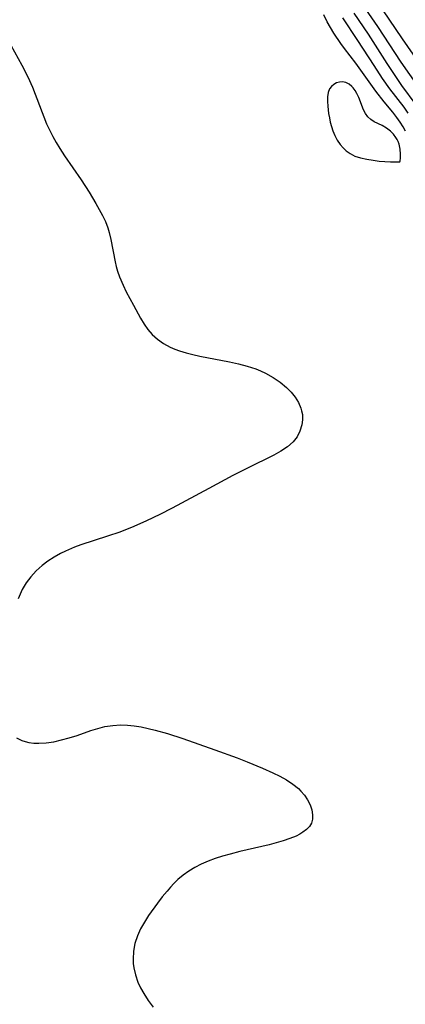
# Model space of a CAD drawing. Header units: inches. Extents: x 1073367 to 1082519, y 1569854 to 1574957.
# Tile 414 of 565: x 1079487 to 1079570, y 1572576 to 1572788. Entities that reach past the tile are written whole.
import ezdxf

# ---------------------------------------------------------------- set-up
doc = ezdxf.new("R2010")
doc.units = ezdxf.units.IN
doc.header["$MEASUREMENT"] = 0
doc.layers.add('CGG_CurvaNivelLidar_v1', color=7, linetype='Continuous', lineweight=30, true_color=0x008008)

msp = doc.modelspace()

# ---------------------------------------------------------------- linework, layer by layer
at = {"layer": 'CGG_CurvaNivelLidar_v1'}
for points in [[(1079574.8665, 1572769.961, 72), (1079568.7854, 1572778.6805, 72), (1079563.7174, 1572786.3614, 72), (1079559.8479, 1572791.9576, 72)], [(1079572.9694, 1572777.983, 71.5), (1079569.0294, 1572783.6618, 71.5), (1079564.8601, 1572789.9427, 71.5)], [(1079569.6962, 1572763.8131, 73.5), (1079569.2143, 1572764.7183, 73.5), (1079568.5674, 1572765.7556, 73.5), (1079567.8536, 1572766.7548, 73.5), (1079566.9623, 1572767.8758, 73.5), (1079565.1071, 1572770.1015, 73.5), (1079563.3295, 1572772.4389, 73.5), (1079559.0404, 1572778.4549, 73.5), (1079556.589, 1572781.615, 73.5), (1079555.8161, 1572782.6613, 73.5), (1079554.2928, 1572784.9194, 73.5), (1079553.5555, 1572786.132, 73.5), (1079552.8737, 1572787.3755, 73.5), (1079552.157, 1572788.8663, 73.5)], [(1079570.3092, 1572767.7127, 73), (1079569.4032, 1572768.9551, 73), (1079566.3573, 1572772.8946, 73), (1079564.7589, 1572775.1778, 73), (1079562.9507, 1572777.9247, 73), (1079559.4824, 1572783.3073, 73), (1079556.1873, 1572788.2335, 73)], [(1079571.9681, 1572769.4956, 72.5), (1079568.9351, 1572773.6432, 72.5), (1079567.5996, 1572775.5636, 72.5), (1079565.7455, 1572778.3805, 72.5), (1079561.7179, 1572784.6584, 72.5), (1079558.6592, 1572789.1843, 72.5)], [(1079483.9825, 1572783.7467, 73.5), (1079487.1856, 1572778.0184, 73.5), (1079488.4662, 1572775.5112, 73.5), (1079489.4647, 1572773.2661, 73.5), (1079492.4996, 1572765.4154, 73.5), (1079493.1547, 1572763.938, 73.5), (1079493.8213, 1572762.6303, 73.5), (1079494.5489, 1572761.3505, 73.5), (1079495.3237, 1572760.0927, 73.5), (1079496.3479, 1572758.5318, 73.5), (1079499.9174, 1572753.349, 73.5), (1079501.6568, 1572750.653, 73.5), (1079503.1019, 1572748.2563, 73.5), (1079503.8308, 1572746.9675, 73.5), (1079504.5126, 1572745.6681, 73.5), (1079505.1279, 1572744.351, 73.5), (1079505.6539, 1572743.0083, 73.5), (1079505.9638, 1572742.0256, 73.5), (1079506.341, 1572740.4672, 73.5), (1079507.2253, 1572735.7085, 73.5), (1079507.4697, 1572734.6934, 73.5), (1079507.7583, 1572733.6885, 73.5), (1079508.1869, 1572732.4517, 73.5), (1079508.9304, 1572730.6835, 73.5), (1079509.6371, 1572729.2186, 73.5), (1079511.1541, 1572726.338, 73.5), (1079512.704, 1572723.5338, 73.5), (1079513.4652, 1572722.2932, 73.5), (1079514.2897, 1572721.1214, 73.5), (1079515.2111, 1572720.047, 73.5), (1079516.3661, 1572719.0072, 73.5), (1079517.654, 1572718.1077, 73.5), (1079519.0516, 1572717.3394, 73.5), (1079520.05, 1572716.8925, 73.5), (1079521.0853, 1572716.5018, 73.5), (1079522.5037, 1572716.0641, 73.5), (1079523.9647, 1572715.6958, 73.5), (1079525.4569, 1572715.3742, 73.5), (1079531.8426, 1572714.1569, 73.5), (1079533.7588, 1572713.7304, 73.5), (1079535.6437, 1572713.2299, 73.5), (1079537.4769, 1572712.6248, 73.5), (1079538.4719, 1572712.2266, 73.5), (1079539.6043, 1572711.6988, 73.5), (1079541.2137, 1572710.8035, 73.5), (1079542.7142, 1572709.789, 73.5), (1079544.0777, 1572708.6587, 73.5), (1079545.077, 1572707.6353, 73.5), (1079545.9423, 1572706.5447, 73.5), (1079546.6535, 1572705.3993, 73.5), (1079547.1806, 1572704.2086, 73.5), (1079547.3581, 1572703.6177, 73.5), (1079547.5097, 1572702.7873, 73.5), (1079547.5445, 1572701.6704, 73.5), (1079547.4008, 1572700.5624, 73.5), (1079546.9997, 1572699.2529, 73.5), (1079546.368, 1572698.0219, 73.5), (1079545.5119, 1572696.9075, 73.5), (1079544.3074, 1572695.8392, 73.5), (1079542.8984, 1572694.9072, 73.5), (1079541.3504, 1572694.059, 73.5), (1079535.7366, 1572691.2849, 73.5), (1079532.5683, 1572689.6522, 73.5), (1079527.3663, 1572686.8767, 73.5), (1079519.5141, 1572682.6176, 73.5), (1079516.8527, 1572681.2672, 73.5), (1079514.0021, 1572679.9169, 73.5), (1079511.2505, 1572678.7072, 73.5), (1079508.217, 1572677.5029, 73.5), (1079505.6044, 1572676.5954, 73.5), (1079499.8842, 1572674.7549, 73.5), (1079498.4663, 1572674.2334, 73.5), (1079496.5526, 1572673.4213, 73.5), (1079495.4697, 1572672.8871, 73.5), (1079494.0836, 1572672.1016, 73.5), (1079492.7613, 1572671.2312, 73.5), (1079491.5115, 1572670.2771, 73.5), (1079490.2469, 1572669.1399, 73.5), (1079489.1001, 1572667.8993, 73.5), (1079488.0989, 1572666.5647, 73.5), (1079487.2457, 1572665.1324, 73.5), (1079486.7799, 1572664.1578, 73.5), (1079486.3817, 1572663.1488, 73.5)], [(1079486.0209, 1572633.2134, 73.5), (1079487.1277, 1572632.6647, 73.5), (1079487.888, 1572632.4056, 73.5), (1079488.6892, 1572632.215, 73.5), (1079489.7324, 1572632.0752, 73.5), (1079490.8163, 1572632.0363, 73.5), (1079492.4171, 1572632.1374, 73.5), (1079494.0556, 1572632.3873, 73.5), (1079495.7139, 1572632.7517, 73.5), (1079497.3767, 1572633.2054, 73.5), (1079499.0396, 1572633.7356, 73.5), (1079502.0326, 1572634.773, 73.5), (1079503.5334, 1572635.2438, 73.5), (1079505.0472, 1572635.6255, 73.5), (1079506.7269, 1572635.8962, 73.5), (1079508.4217, 1572635.9994, 73.5), (1079509.8827, 1572635.9517, 73.5), (1079511.3471, 1572635.8002, 73.5), (1079512.8473, 1572635.5622, 73.5), (1079514.3489, 1572635.2565, 73.5), (1079515.8503, 1572634.8945, 73.5), (1079518.4725, 1572634.1486, 73.5), (1079521.8144, 1572633.0418, 73.5), (1079528.717, 1572630.6367, 73.5), (1079533.4942, 1572628.9051, 73.5), (1079535.6611, 1572628.0633, 73.5), (1079538.9252, 1572626.7087, 73.5), (1079541.1387, 1572625.7062, 73.5), (1079542.6651, 1572624.9487, 73.5), (1079544.1187, 1572624.1403, 73.5), (1079545.4693, 1572623.2599, 73.5), (1079546.678, 1572622.2823, 73.5), (1079547.2074, 1572621.7579, 73.5), (1079547.9394, 1572620.8948, 73.5), (1079548.6373, 1572619.852, 73.5), (1079549.1793, 1572618.7755, 73.5), (1079549.5513, 1572617.6913, 73.5), (1079549.7295, 1572616.6256, 73.5), (1079549.6959, 1572615.6927, 73.5), (1079549.4486, 1572614.8236, 73.5), (1079549.0173, 1572614.1026, 73.5), (1079548.4124, 1572613.4564, 73.5), (1079547.6497, 1572612.8746, 73.5), (1079546.9456, 1572612.4546, 73.5), (1079546.1749, 1572612.0712, 73.5), (1079544.8447, 1572611.5251, 73.5), (1079543.4105, 1572611.0387, 73.5), (1079541.9004, 1572610.5979, 73.5), (1079540.3768, 1572610.2011, 73.5), (1079534.0573, 1572608.722, 73.5), (1079531.9459, 1572608.1876, 73.5), (1079530.3488, 1572607.7359, 73.5), (1079528.7787, 1572607.2331, 73.5), (1079527.2219, 1572606.6546, 73.5), (1079525.7152, 1572605.9932, 73.5), (1079524.3754, 1572605.295, 73.5), (1079523.0945, 1572604.5146, 73.5), (1079521.8796, 1572603.652, 73.5), (1079520.7409, 1572602.7034, 73.5), (1079519.8551, 1572601.8462, 73.5), (1079519.1132, 1572601.0556, 73.5), (1079518.397, 1572600.2356, 73.5), (1079517.3641, 1572598.9625, 73.5), (1079516.3704, 1572597.6544, 73.5), (1079514.4325, 1572594.933, 73.5), (1079513.5162, 1572593.5251, 73.5), (1079512.6897, 1572592.0802, 73.5), (1079512.011, 1572590.5934, 73.5), (1079511.5017, 1572588.9553, 73.5), (1079511.2007, 1572587.2759, 73.5), (1079511.097, 1572585.582, 73.5), (1079511.127, 1572584.6489, 73.5), (1079511.2301, 1572583.7216, 73.5), (1079511.5877, 1572582.1713, 73.5), (1079512.1406, 1572580.6463, 73.5), (1079512.7155, 1572579.4102, 73.5), (1079513.3823, 1572578.1974, 73.5), (1079514.3389, 1572576.7044, 73.5), (1079515.4006, 1572575.2589, 73.5)]]:
    msp.add_polyline3d(points, dxfattribs=at)
msp.add_polyline3d([(1079568.5, 1572757.2012, 74), (1079568.5805, 1572757.4386, 74), (1079568.6428, 1572758.0254, 74), (1079568.6488, 1572758.8748, 74), (1079568.5525, 1572759.8967, 74), (1079568.3045, 1572760.9994, 74), (1079568.0907, 1572761.5916, 74), (1079567.9023, 1572761.9974, 74), (1079567.6366, 1572762.4629, 74), (1079567.1086, 1572763.1749, 74), (1079566.4896, 1572763.8035, 74), (1079565.5963, 1572764.482, 74), (1079564.6721, 1572765.0151, 74), (1079562.973, 1572765.8279, 74), (1079562.2251, 1572766.3001, 74), (1079561.585, 1572766.8807, 74), (1079561.082, 1572767.587, 74), (1079560.6753, 1572768.3943, 74), (1079559.6449, 1572771.0508, 74), (1079559.2526, 1572771.904, 74), (1079558.8799, 1572772.5465, 74), (1079558.4561, 1572773.1245, 74), (1079558.1583, 1572773.4519, 74), (1079557.5713, 1572773.9355, 74), (1079556.8834, 1572774.2711, 74), (1079556.1569, 1572774.4134, 74), (1079555.5026, 1572774.3701, 74), (1079554.8704, 1572774.1837, 74), (1079554.2855, 1572773.8724, 74), (1079553.7762, 1572773.4466, 74), (1079553.3749, 1572772.9093, 74), (1079553.0685, 1572772.1212, 74), (1079552.9217, 1572771.2126, 74), (1079552.895, 1572770.2193, 74), (1079552.9587, 1572769.1689, 74), (1079553.1616, 1572767.5896, 74), (1079553.324, 1572766.6574, 74), (1079553.5226, 1572765.7245, 74), (1079553.7642, 1572764.8004, 74), (1079554.0594, 1572763.8952, 74), (1079554.4932, 1572762.8601, 74), (1079555.0171, 1572761.8781, 74), (1079555.6331, 1572760.9653, 74), (1079556.2639, 1572760.2257, 74), (1079556.9649, 1572759.5613, 74), (1079557.7992, 1572758.9684, 74), (1079558.8282, 1572758.4605, 74), (1079560.0414, 1572758.056, 74), (1079561.3586, 1572757.7558, 74), (1079562.7183, 1572757.5382, 74), (1079564.0602, 1572757.3833, 74), (1079566.4834, 1572757.2152, 74)], close=True, dxfattribs=at)

doc.saveas('drawing.dxf')
